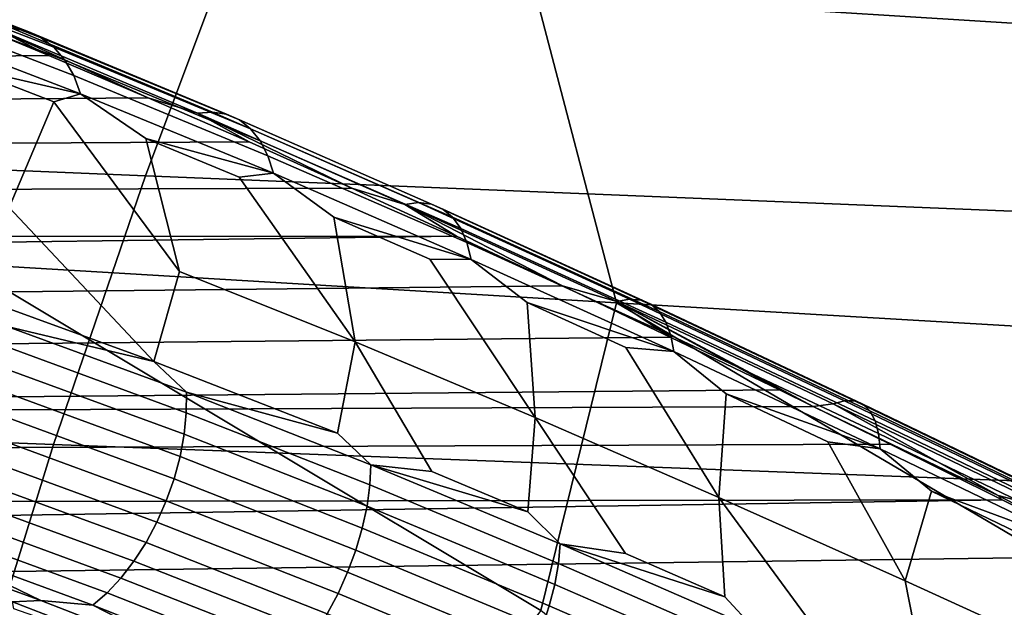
# Model space of a CAD drawing. Header units: metres. Extents: x -240 to 45, y -77 to 27.
# Tile 517 of 656: x -174.48 to -172.72, y 6.01 to 7.06. Entities that reach past the tile are written whole.
import ezdxf

# ---------------------------------------------------------------- set-up
doc = ezdxf.new("R2010")
doc.units = ezdxf.units.M
doc.layers.add('solid_102011X2', color=7, linetype='CONTINUOUS')

msp = doc.modelspace()

# ---------------------------------------------------------------- linework, layer by layer
at = {"layer": 'solid_102011X2'}
for points in [[(-172.382889, 8.068915, 313.90274), (-172.078629, 7.536994, 313.794434), (-172.371155, 7.030034, 312.949738), (-173.274033, 7.616837, 312.24292)], [(-173.274033, 7.616837, 312.24292), (-172.371155, 7.030034, 312.949738), (-173.559097, 7.104792, 311.385681)], [(-174.080185, 7.247866, 346.878967), (-175.902405, 7.329002, 345.513977), (-176.083359, 6.853738, 345.724579), (-174.256256, 6.777855, 347.089569)], [(-172.243179, 7.167744, 348.219666), (-174.080185, 7.247866, 346.878967), (-174.256256, 6.777855, 347.089569), (-172.414444, 6.702923, 348.430237)], [(-174.467438, 7.036572, 297.695251), (-174.813126, 7.171152, 297.434753), (-174.842651, 7.177804, 297.475311), (-174.494797, 7.042003, 297.737488)], [(-174.442368, 7.025157, 297.652802), (-174.785767, 7.158481, 297.394104), (-174.813126, 7.171152, 297.434753), (-174.467438, 7.036572, 297.695251)], [(-173.559097, 7.104792, 311.385681), (-173.413849, 6.550897, 311.131958), (-174.583542, 6.621001, 309.546204), (-174.733261, 7.180803, 309.801331)], [(-174.419952, 7.007941, 297.61084), (-174.761032, 7.139993, 297.354034), (-174.785767, 7.158481, 297.394104), (-174.442368, 7.025157, 297.652802)], [(-174.400558, 6.985198, 297.570007), (-174.739304, 7.115984, 297.315155), (-174.761032, 7.139993, 297.354034), (-174.419952, 7.007941, 297.61084)], [(-174.384506, 6.957294, 297.530945), (-174.720932, 7.086839, 297.278076), (-174.739304, 7.115984, 297.315155), (-174.400558, 6.985198, 297.570007)], [(-172.371155, 7.030034, 312.949738), (-172.230423, 6.481959, 312.697357), (-173.413849, 6.550897, 311.131958), (-173.559097, 7.104792, 311.385681)], [(-174.37204, 6.924675, 297.494324), (-174.706223, 7.053024, 297.243408), (-174.720932, 7.086839, 297.278076), (-174.384506, 6.957294, 297.530945)], [(-174.603745, 7.065267, 297.751282), (-180.233673, 6.999204, 301.345886), (-180.121445, 6.935884, 301.470245), (-174.429214, 6.993353, 297.876404)], [(-174.523972, 7.041362, 297.778809), (-174.603745, 7.065267, 297.751282), (-174.429214, 6.993353, 297.876404)], [(-174.37204, 6.924675, 297.494324), (-174.582123, 6.973142, 297.300415), (-174.706223, 7.053024, 297.243408)], [(-174.136124, 6.892273, 297.97583), (-174.494797, 7.042003, 297.737488), (-174.523972, 7.041362, 297.778809), (-174.163147, 6.89041, 298.018555)], [(-174.111038, 6.888124, 297.932068), (-174.467438, 7.036572, 297.695251), (-174.494797, 7.042003, 297.737488), (-174.136124, 6.892273, 297.97583)], [(-174.523972, 7.041362, 297.778809), (-174.429214, 6.993353, 297.876404), (-174.251602, 6.917802, 297.996216)], [(-174.163147, 6.89041, 298.018555), (-174.523972, 7.041362, 297.778809), (-174.251602, 6.917802, 297.996216)], [(-174.088303, 6.878029, 297.888), (-174.442368, 7.025157, 297.652802), (-174.467438, 7.036572, 297.695251), (-174.111038, 6.888124, 297.932068)], [(-174.068283, 6.86215, 297.84433), (-174.419952, 7.007941, 297.61084), (-174.442368, 7.025157, 297.652802), (-174.088303, 6.878029, 297.888)], [(-174.0513, 6.840741, 297.801727), (-174.400558, 6.985198, 297.570007), (-174.419952, 7.007941, 297.61084), (-174.068283, 6.86215, 297.84433)], [(-174.429214, 6.993353, 297.876404), (-180.121445, 6.935884, 301.470245), (-180.013489, 6.872426, 301.587921), (-174.251602, 6.917802, 297.996216)], [(-174.582123, 6.973142, 297.300415), (-174.420181, 6.910659, 297.420563), (-174.499557, 6.721287, 297.14212)], [(-174.37204, 6.924675, 297.494324), (-174.420181, 6.910659, 297.420563), (-174.582123, 6.973142, 297.300415)], [(-174.037628, 6.814144, 297.760895), (-174.384506, 6.957294, 297.530945), (-174.400558, 6.985198, 297.570007), (-174.0513, 6.840741, 297.801727)], [(-174.027481, 6.782785, 297.722504), (-174.37204, 6.924675, 297.494324), (-174.384506, 6.957294, 297.530945), (-174.037628, 6.814144, 297.760895)], [(-174.37204, 6.924675, 297.494324), (-174.255676, 6.844892, 297.535492), (-174.195206, 6.606761, 297.361908), (-174.420181, 6.910659, 297.420563)], [(-174.027481, 6.782785, 297.722504), (-174.255676, 6.844892, 297.535492), (-174.37204, 6.924675, 297.494324)], [(-174.251602, 6.917802, 297.996216), (-180.013489, 6.872426, 301.587921), (-179.905289, 6.806316, 301.70401), (-174.070908, 6.838731, 298.110657)], [(-174.420181, 6.910659, 297.420563), (-174.195206, 6.606761, 297.361908), (-174.241333, 6.446116, 297.156799), (-174.499557, 6.721287, 297.14212)], [(-174.163147, 6.89041, 298.018555), (-174.251602, 6.917802, 297.996216), (-174.070908, 6.838731, 298.110657)], [(-173.767731, 6.730179, 298.189178), (-174.136124, 6.892273, 297.97583), (-174.163147, 6.89041, 298.018555), (-173.792557, 6.727069, 298.233154)], [(-174.163147, 6.89041, 298.018555), (-174.070908, 6.838731, 298.110657), (-173.887131, 6.756236, 298.219635)], [(-173.792557, 6.727069, 298.233154), (-174.163147, 6.89041, 298.018555), (-173.887131, 6.756236, 298.219635)], [(-173.744995, 6.727337, 298.144043), (-174.111038, 6.888124, 297.932068), (-174.136124, 6.892273, 297.97583), (-173.767731, 6.730179, 298.189178)], [(-173.72467, 6.718589, 298.098541), (-174.088303, 6.878029, 297.888), (-174.111038, 6.888124, 297.932068), (-173.744995, 6.727337, 298.144043)], [(-173.707123, 6.704075, 298.053345), (-174.068283, 6.86215, 297.84433), (-174.088303, 6.878029, 297.888), (-173.72467, 6.718589, 298.098541)], [(-174.256256, 6.777855, 347.089569), (-176.083359, 6.853738, 345.724579), (-176.252045, 6.367915, 345.920898), (-174.420395, 6.297403, 347.285919)], [(-173.692612, 6.684026, 298.009216), (-174.0513, 6.840741, 297.801727), (-174.068283, 6.86215, 297.84433), (-173.707123, 6.704075, 298.053345)], [(-174.070908, 6.838731, 298.110657), (-179.905289, 6.806316, 301.70401), (-179.797089, 6.737672, 301.818359), (-173.887131, 6.756236, 298.219635)], [(-174.088715, 6.776015, 297.64505), (-173.881424, 6.481269, 297.563629), (-174.195206, 6.606761, 297.361908), (-174.255676, 6.844892, 297.535492)], [(-174.027481, 6.782785, 297.722504), (-174.088715, 6.776015, 297.64505), (-174.255676, 6.844892, 297.535492)], [(-173.681381, 6.658764, 297.966827), (-174.037628, 6.814144, 297.760895), (-174.0513, 6.840741, 297.801727), (-173.692612, 6.684026, 298.009216)], [(-173.673599, 6.628694, 297.92688), (-174.027481, 6.782785, 297.722504), (-174.037628, 6.814144, 297.760895), (-173.681381, 6.658764, 297.966827)], [(-172.414444, 6.702923, 348.430237), (-174.256256, 6.777855, 347.089569), (-174.420395, 6.297403, 347.285919), (-172.574097, 6.227778, 348.626556)], [(-174.027481, 6.782785, 297.722504), (-173.919342, 6.704094, 297.749146), (-173.881424, 6.481269, 297.563629), (-174.088715, 6.776015, 297.64505)], [(-173.673599, 6.628694, 297.92688), (-173.919342, 6.704094, 297.749146), (-174.027481, 6.782785, 297.722504)], [(-173.887131, 6.756236, 298.219635), (-179.797089, 6.737672, 301.818359), (-179.688889, 6.666464, 301.930939), (-173.700348, 6.670472, 298.322906)], [(-173.792557, 6.727069, 298.233154), (-173.887131, 6.756236, 298.219635), (-173.700348, 6.670472, 298.322906)], [(-173.390778, 6.557453, 298.376556), (-173.767731, 6.730179, 298.189178), (-173.792557, 6.727069, 298.233154), (-173.4133, 6.553113, 298.421661)], [(-173.792557, 6.727069, 298.233154), (-173.700348, 6.670472, 298.322906), (-173.510559, 6.581541, 298.420441)], [(-173.4133, 6.553113, 298.421661), (-173.792557, 6.727069, 298.233154), (-173.510559, 6.581541, 298.420441)], [(-173.370453, 6.555901, 298.330231), (-173.744995, 6.727337, 298.144043), (-173.767731, 6.730179, 298.189178), (-173.390778, 6.557453, 298.376556)], [(-173.352631, 6.548481, 298.283447), (-173.72467, 6.718589, 298.098541), (-173.744995, 6.727337, 298.144043), (-173.370453, 6.555901, 298.330231)], [(-174.241333, 6.446116, 297.156799), (-174.557571, 6.560894, 296.920807), (-174.499557, 6.721287, 297.14212)], [(-173.337631, 6.535313, 298.236969), (-173.707123, 6.704075, 298.053345), (-173.72467, 6.718589, 298.098541), (-173.352631, 6.548481, 298.283447)], [(-173.74762, 6.62929, 297.847717), (-173.559479, 6.346059, 297.746368), (-173.881424, 6.481269, 297.563629), (-173.919342, 6.704094, 297.749146)], [(-173.673599, 6.628694, 297.92688), (-173.74762, 6.62929, 297.847717), (-173.919342, 6.704094, 297.749146)], [(-173.325653, 6.516607, 298.191498), (-173.692612, 6.684026, 298.009216), (-173.707123, 6.704075, 298.053345), (-173.337631, 6.535313, 298.236969)], [(-173.316925, 6.492662, 298.147766), (-173.681381, 6.658764, 297.966827), (-173.692612, 6.684026, 298.009216), (-173.325653, 6.516607, 298.191498)], [(-173.700348, 6.670472, 298.322906), (-179.688889, 6.666464, 301.930939), (-179.580765, 6.592705, 302.04184)], [(-173.700348, 6.670472, 298.322906), (-179.580765, 6.592705, 302.04184), (-179.472977, 6.516578, 302.150757), (-173.510559, 6.581541, 298.420441)], [(-173.311569, 6.463863, 298.106506), (-173.673599, 6.628694, 297.92688), (-173.681381, 6.658764, 297.966827), (-173.316925, 6.492662, 298.147766)], [(-173.972977, 5.451769, 309.578003), (-174.713425, 6.065171, 308.942169), (-174.583542, 6.621001, 309.546204), (-173.549316, 6.000728, 310.536041)], [(-173.549316, 6.000728, 310.536041), (-174.583542, 6.621001, 309.546204), (-173.413849, 6.550897, 311.131958)], [(-173.673599, 6.628694, 297.92688), (-173.573502, 6.551653, 297.940704), (-173.559479, 6.346059, 297.746368), (-173.74762, 6.62929, 297.847717)], [(-173.311569, 6.463863, 298.106506), (-173.573502, 6.551653, 297.940704), (-173.673599, 6.628694, 297.92688)], [(-174.241333, 6.446116, 297.156799), (-174.195206, 6.606761, 297.361908), (-173.881424, 6.481269, 297.563629), (-173.913055, 6.318135, 297.373566)], [(-173.510559, 6.581541, 298.420441), (-179.472977, 6.516578, 302.150757), (-179.354416, 6.429766, 302.268738), (-173.317963, 6.489705, 298.511963)], [(-173.4133, 6.553113, 298.421661), (-173.510559, 6.581541, 298.420441), (-173.317963, 6.489705, 298.511963)], [(-174.503372, 6.508892, 296.936676), (-174.557571, 6.560894, 296.920807), (-174.241333, 6.446116, 297.156799)], [(-173.39711, 6.471358, 298.027985), (-173.230988, 6.202925, 297.909576), (-173.559479, 6.346059, 297.746368), (-173.573502, 6.551653, 297.940704)], [(-173.311569, 6.463863, 298.106506), (-173.39711, 6.471358, 298.027985), (-173.573502, 6.551653, 297.940704)], [(-172.809128, 5.394247, 311.157349), (-173.549316, 6.000728, 310.536041), (-173.413849, 6.550897, 311.131958), (-172.371552, 5.93741, 312.109619)], [(-172.371552, 5.93741, 312.109619), (-173.413849, 6.550897, 311.131958), (-172.230423, 6.481959, 312.697357)], [(-173.006424, 6.375956, 298.537292), (-173.390778, 6.557453, 298.376556), (-173.4133, 6.553113, 298.421661), (-173.026566, 6.370423, 298.583405)], [(-173.4133, 6.553113, 298.421661), (-173.317963, 6.489705, 298.511963), (-173.122589, 6.395106, 298.597412)], [(-173.4133, 6.553113, 298.421661), (-173.122589, 6.395106, 298.597412), (-173.062653, 6.365827, 298.622131)], [(-173.026566, 6.370423, 298.583405), (-173.4133, 6.553113, 298.421661), (-173.062653, 6.365827, 298.622131)], [(-172.988586, 6.375653, 298.489929), (-173.370453, 6.555901, 298.330231), (-173.390778, 6.557453, 298.376556), (-173.006424, 6.375956, 298.537292)], [(-172.973358, 6.36952, 298.442078), (-173.352631, 6.548481, 298.283447), (-173.370453, 6.555901, 298.330231), (-172.988586, 6.375653, 298.489929)], [(-172.960953, 6.357653, 298.39447), (-173.337631, 6.535313, 298.236969), (-173.352631, 6.548481, 298.283447), (-172.973358, 6.36952, 298.442078)], [(-172.951584, 6.340243, 298.3479), (-173.325653, 6.516607, 298.191498), (-173.337631, 6.535313, 298.236969), (-172.960953, 6.357653, 298.39447)], [(-172.945404, 6.317569, 298.30307), (-173.316925, 6.492662, 298.147766), (-173.325653, 6.516607, 298.191498), (-172.951584, 6.340243, 298.3479)], [(-174.182999, 6.3912, 297.171021), (-174.503372, 6.508892, 296.936676), (-174.241333, 6.446116, 297.156799)], [(-174.183182, 6.3545, 297.150787), (-174.501999, 6.471533, 296.917755), (-174.503372, 6.508892, 296.936676), (-174.182999, 6.3912, 297.171021)], [(-173.317963, 6.489705, 298.511963), (-179.354416, 6.429766, 302.268738), (-179.236389, 6.340068, 302.384369), (-173.122589, 6.395106, 298.597412)], [(-173.853012, 6.261216, 297.384033), (-173.913055, 6.318135, 297.373566), (-173.881424, 6.481269, 297.563629), (-173.744217, 6.249267, 297.474548)], [(-173.744217, 6.249267, 297.474548), (-173.881424, 6.481269, 297.563629), (-173.559479, 6.346059, 297.746368), (-173.572372, 6.177351, 297.570435)], [(-172.942505, 6.289993, 298.260742), (-173.311569, 6.463863, 298.106506), (-173.316925, 6.492662, 298.147766), (-172.945404, 6.317569, 298.30307)], [(-174.186981, 6.315959, 297.134796), (-174.50441, 6.432419, 296.902924), (-174.501999, 6.471533, 296.917755), (-174.183182, 6.3545, 297.150787)], [(-173.311569, 6.463863, 298.106506), (-173.217972, 6.388314, 298.10965), (-173.230988, 6.202925, 297.909576), (-173.39711, 6.471358, 298.027985)], [(-172.942505, 6.289993, 298.260742), (-173.217972, 6.388314, 298.10965), (-173.311569, 6.463863, 298.106506)], [(-174.182999, 6.3912, 297.171021), (-174.241333, 6.446116, 297.156799), (-173.913055, 6.318135, 297.373566)], [(-174.194321, 6.276328, 297.123352), (-174.510574, 6.392313, 296.892487), (-174.50441, 6.432419, 296.902924), (-174.186981, 6.315959, 297.134796)], [(-173.062653, 6.365827, 298.622131), (-173.122589, 6.395106, 298.597412), (-179.236389, 6.340068, 302.384369)], [(-174.205032, 6.236379, 297.116669), (-174.520355, 6.351996, 296.886627), (-174.510574, 6.392313, 296.892487), (-174.194321, 6.276328, 297.123352)], [(-173.854797, 6.225207, 297.362701), (-174.183182, 6.3545, 297.150787), (-174.182999, 6.3912, 297.171021), (-173.853012, 6.261216, 297.384033)], [(-173.853012, 6.261216, 297.384033), (-174.182999, 6.3912, 297.171021), (-173.913055, 6.318135, 297.373566)], [(-173.036163, 6.30267, 298.185638), (-172.897629, 6.053686, 298.052612), (-173.230988, 6.202925, 297.909576), (-173.217972, 6.388314, 298.10965)], [(-172.942505, 6.289993, 298.260742), (-173.036163, 6.30267, 298.185638), (-173.217972, 6.388314, 298.10965)], [(-172.615891, 6.187682, 298.671112), (-173.006424, 6.375956, 298.537292), (-173.026566, 6.370423, 298.583405), (-172.63356, 6.18098, 298.718079)], [(-172.600632, 6.188599, 298.622894), (-172.988586, 6.375653, 298.489929), (-173.006424, 6.375956, 298.537292), (-172.615891, 6.187682, 298.671112)], [(-172.588028, 6.183715, 298.574127), (-172.973358, 6.36952, 298.442078), (-172.988586, 6.375653, 298.489929), (-172.600632, 6.188599, 298.622894)], [(-173.062653, 6.365827, 298.622131), (-179.236389, 6.340068, 302.384369), (-179.152237, 6.274087, 302.465759), (-172.924713, 6.298069, 298.676453)], [(-174.420395, 6.297403, 347.285919), (-176.252045, 6.367915, 345.920898), (-176.408203, 5.872274, 346.102661), (-174.572342, 5.807244, 347.467682)], [(-173.026566, 6.370423, 298.583405), (-173.062653, 6.365827, 298.622131), (-172.731369, 6.206419, 298.738525)], [(-172.731369, 6.206419, 298.738525), (-173.062653, 6.365827, 298.622131), (-172.924713, 6.298069, 298.676453)], [(-172.63356, 6.18098, 298.718079), (-173.026566, 6.370423, 298.583405), (-172.731369, 6.206419, 298.738525)], [(-172.578278, 6.173109, 298.525604), (-172.960953, 6.357653, 298.39447), (-172.973358, 6.36952, 298.442078), (-172.588028, 6.183715, 298.574127)], [(-172.571548, 6.15695, 298.478119), (-172.951584, 6.340243, 298.3479), (-172.960953, 6.357653, 298.39447), (-172.578278, 6.173109, 298.525604)], [(-174.218933, 6.196893, 297.114868), (-174.533585, 6.312255, 296.885468), (-174.520355, 6.351996, 296.886627), (-174.205032, 6.236379, 297.116669)], [(-173.859985, 6.187265, 297.345703), (-174.186981, 6.315959, 297.134796), (-174.183182, 6.3545, 297.150787), (-173.854797, 6.225207, 297.362701)], [(-173.514511, 6.120168, 297.574982), (-173.572372, 6.177351, 297.570435), (-173.559479, 6.346059, 297.746368), (-173.397751, 6.10252, 297.66098)], [(-173.397751, 6.10252, 297.66098), (-173.559479, 6.346059, 297.746368), (-173.230988, 6.202925, 297.909576), (-173.220581, 6.024965, 297.746002)], [(-172.567947, 6.135497, 298.432434), (-172.945404, 6.317569, 298.30307), (-172.951584, 6.340243, 298.3479), (-172.571548, 6.15695, 298.478119)], [(-174.235733, 6.15864, 297.117981), (-174.549988, 6.273866, 296.889038), (-174.533585, 6.312255, 296.885468), (-174.218933, 6.196893, 297.114868)], [(-173.8685, 6.148132, 297.333374), (-174.194321, 6.276328, 297.123352), (-174.186981, 6.315959, 297.134796), (-173.859985, 6.187265, 297.345703)], [(-172.942505, 6.289993, 298.260742), (-172.851089, 6.214322, 298.255981), (-172.897629, 6.053686, 298.052612), (-173.036163, 6.30267, 298.185638)], [(-172.56752, 6.109093, 298.389282), (-172.942505, 6.289993, 298.260742), (-172.945404, 6.317569, 298.30307), (-172.567947, 6.135497, 298.432434)], [(-172.924713, 6.298069, 298.676453), (-179.152237, 6.274087, 302.465759), (-179.0466, 6.188803, 302.566711), (-172.724335, 6.198757, 298.749054)], [(-172.574097, 6.227778, 348.626556), (-174.420395, 6.297403, 347.285919), (-174.572342, 5.807244, 347.467682), (-172.721893, 5.743034, 348.808289)], [(-172.56752, 6.109093, 298.389282), (-172.851089, 6.214322, 298.255981), (-172.942505, 6.289993, 298.260742)], [(-172.731369, 6.206419, 298.738525), (-172.924713, 6.298069, 298.676453), (-172.724335, 6.198757, 298.749054)], [(-174.255127, 6.122365, 297.125977), (-174.569244, 6.237577, 296.897247), (-174.549988, 6.273866, 296.889038), (-174.235733, 6.15864, 297.117981)], [(-173.880142, 6.10857, 297.325958), (-174.205032, 6.236379, 297.116669), (-174.194321, 6.276328, 297.123352), (-173.8685, 6.148132, 297.333374)], [(-173.517883, 6.084863, 297.552673), (-173.854797, 6.225207, 297.362701), (-173.853012, 6.261216, 297.384033), (-173.514511, 6.120168, 297.574982)], [(-173.853012, 6.261216, 297.384033), (-173.744217, 6.249267, 297.474548), (-173.572372, 6.177351, 297.570435)], [(-173.514511, 6.120168, 297.574982), (-173.853012, 6.261216, 297.384033), (-173.572372, 6.177351, 297.570435)], [(-174.276718, 6.088777, 297.138672), (-174.590988, 6.204096, 296.909973), (-174.569244, 6.237577, 296.897247), (-174.255127, 6.122365, 297.125977)], [(-173.894699, 6.069351, 297.323608), (-174.218933, 6.196893, 297.114868), (-174.205032, 6.236379, 297.116669), (-173.880142, 6.10857, 297.325958)], [(-173.524475, 6.047533, 297.534821), (-173.859985, 6.187265, 297.345703), (-173.854797, 6.225207, 297.362701), (-173.517883, 6.084863, 297.552673)], [(-172.662842, 6.123442, 298.320465), (-172.561081, 5.900157, 298.174957), (-172.897629, 6.053686, 298.052612), (-172.851089, 6.214322, 298.255981)], [(-172.56752, 6.109093, 298.389282), (-172.662842, 6.123442, 298.320465), (-172.851089, 6.214322, 298.255981)], [(-170.713287, 6.159071, 349.942657), (-172.574097, 6.227778, 348.626556), (-172.721893, 5.743034, 348.808289), (-170.856995, 5.679673, 350.124329)], [(-172.724335, 6.198757, 298.749054), (-179.0466, 6.188803, 302.566711), (-178.941681, 6.1013, 302.665619)], [(-172.724335, 6.198757, 298.749054), (-178.941681, 6.1013, 302.665619), (-178.837616, 6.011714, 302.762482), (-172.521652, 6.097496, 298.815002)], [(-174.300079, 6.05853, 297.155823), (-174.614792, 6.174077, 296.926941), (-174.590988, 6.204096, 296.909973), (-174.276718, 6.088777, 297.138672)], [(-173.91188, 6.03124, 297.326385), (-174.235733, 6.15864, 297.117981), (-174.218933, 6.196893, 297.114868), (-173.894699, 6.069351, 297.323608)], [(-173.041351, 5.944997, 297.825165), (-173.230988, 6.202925, 297.909576), (-172.897629, 6.053686, 298.052612), (-172.860474, 5.862925, 297.898285)], [(-173.168655, 5.969347, 297.743347), (-173.220581, 6.024965, 297.746002), (-173.230988, 6.202925, 297.909576), (-173.041351, 5.944997, 297.825165)], [(-172.731369, 6.206419, 298.738525), (-172.724335, 6.198757, 298.749054), (-172.521652, 6.097496, 298.815002)], [(-172.63356, 6.18098, 298.718079), (-172.731369, 6.206419, 298.738525), (-172.521652, 6.097496, 298.815002), (-172.396347, 6.043435, 298.835724)], [(-173.534149, 6.008907, 297.52179), (-173.8685, 6.148132, 297.333374), (-173.859985, 6.187265, 297.345703), (-173.524475, 6.047533, 297.534821)], [(-174.324783, 6.032215, 297.177124), (-174.640198, 6.148104, 296.947815), (-174.614792, 6.174077, 296.926941), (-174.300079, 6.05853, 297.155823)], [(-174.350327, 6.010345, 297.202118), (-174.666687, 6.126684, 296.972198), (-174.640198, 6.148104, 296.947815), (-174.324783, 6.032215, 297.177124)], [(-173.931366, 5.994981, 297.334198), (-174.255127, 6.122365, 297.125977), (-174.235733, 6.15864, 297.117981), (-173.91188, 6.03124, 297.326385)], [(-173.546707, 5.969738, 297.513794), (-173.880142, 6.10857, 297.325958), (-173.8685, 6.148132, 297.333374), (-173.534149, 6.008907, 297.52179)], [(-174.798996, 6.126415, 296.968506), (-174.75029, 6.130055, 296.955627), (-174.442947, 6.018645, 297.184113), (-174.494156, 6.016442, 297.197083)], [(-174.442947, 6.018645, 297.184113), (-174.75029, 6.130055, 296.955627), (-174.666687, 6.126684, 296.972198)], [(-174.442947, 6.018645, 297.184113), (-174.666687, 6.126684, 296.972198), (-174.350327, 6.010345, 297.202118)], [(-173.952774, 5.961281, 297.346924), (-174.276718, 6.088777, 297.138672), (-174.255127, 6.122365, 297.125977), (-173.931366, 5.994981, 297.334198)], [(-173.56189, 5.930789, 297.511047), (-173.894699, 6.069351, 297.323608), (-173.880142, 6.10857, 297.325958), (-173.546707, 5.969738, 297.513794)], [(-173.173645, 5.934735, 297.720276), (-173.517883, 6.084863, 297.552673), (-173.514511, 6.120168, 297.574982), (-173.168655, 5.969347, 297.743347)], [(-173.514511, 6.120168, 297.574982), (-173.397751, 6.10252, 297.66098), (-173.220581, 6.024965, 297.746002)], [(-173.168655, 5.969347, 297.743347), (-173.514511, 6.120168, 297.574982), (-173.220581, 6.024965, 297.746002)], [(-172.521652, 6.097496, 298.815002), (-178.837616, 6.011714, 302.762482), (-178.734436, 5.920009, 302.8573), (-172.31665, 5.994461, 298.874268)], [(-173.975662, 5.930796, 297.364319), (-174.300079, 6.05853, 297.155823), (-174.276718, 6.088777, 297.138672), (-173.952774, 5.961281, 297.346924)], [(-173.18161, 5.898006, 297.701752), (-173.524475, 6.047533, 297.534821), (-173.517883, 6.084863, 297.552673), (-173.173645, 5.934735, 297.720276)], [(-174.53035, 4.893939, 308.458069), (-175.123367, 5.510395, 307.978851), (-174.713425, 6.065171, 308.942169), (-173.972977, 5.451769, 309.578003)], [(-173.999619, 5.904123, 297.385986), (-174.324783, 6.032215, 297.177124), (-174.300079, 6.05853, 297.155823), (-173.975662, 5.930796, 297.364319)], [(-173.579437, 5.892822, 297.51355), (-173.91188, 6.03124, 297.326385), (-173.894699, 6.069351, 297.323608), (-173.56189, 5.930789, 297.511047)], [(-173.192429, 5.859878, 297.688141), (-173.534149, 6.008907, 297.52179), (-173.524475, 6.047533, 297.534821), (-173.18161, 5.898006, 297.701752)], [(-172.860474, 5.862925, 297.898285), (-172.897629, 6.053686, 298.052612), (-172.561081, 5.900157, 298.174957), (-172.678253, 5.779045, 297.965149)], [(-174.024155, 5.88178, 297.411591), (-174.350327, 6.010345, 297.202118), (-174.324783, 6.032215, 297.177124), (-173.999619, 5.904123, 297.385986)], [(-173.598984, 5.856575, 297.521271), (-173.931366, 5.994981, 297.334198), (-173.91188, 6.03124, 297.326385), (-173.579437, 5.892822, 297.51355)], [(-174.494156, 6.016442, 297.197083), (-174.442947, 6.018645, 297.184113), (-174.126053, 5.895386, 297.393341), (-174.179825, 5.894743, 297.406769)], [(-174.179825, 5.894743, 297.406769), (-174.491501, 6.003987, 297.233673), (-174.494156, 6.016442, 297.197083)], [(-174.126053, 5.895386, 297.393341), (-174.442947, 6.018645, 297.184113), (-174.350327, 6.010345, 297.202118)], [(-174.126053, 5.895386, 297.393341), (-174.350327, 6.010345, 297.202118), (-174.024155, 5.88178, 297.411591)], [(-173.205872, 5.821093, 297.679749), (-173.546707, 5.969738, 297.513794), (-173.534149, 6.008907, 297.52179), (-173.192429, 5.859878, 297.688141)]]:
    msp.add_3dface(points, dxfattribs=at)

doc.saveas('drawing.dxf')
